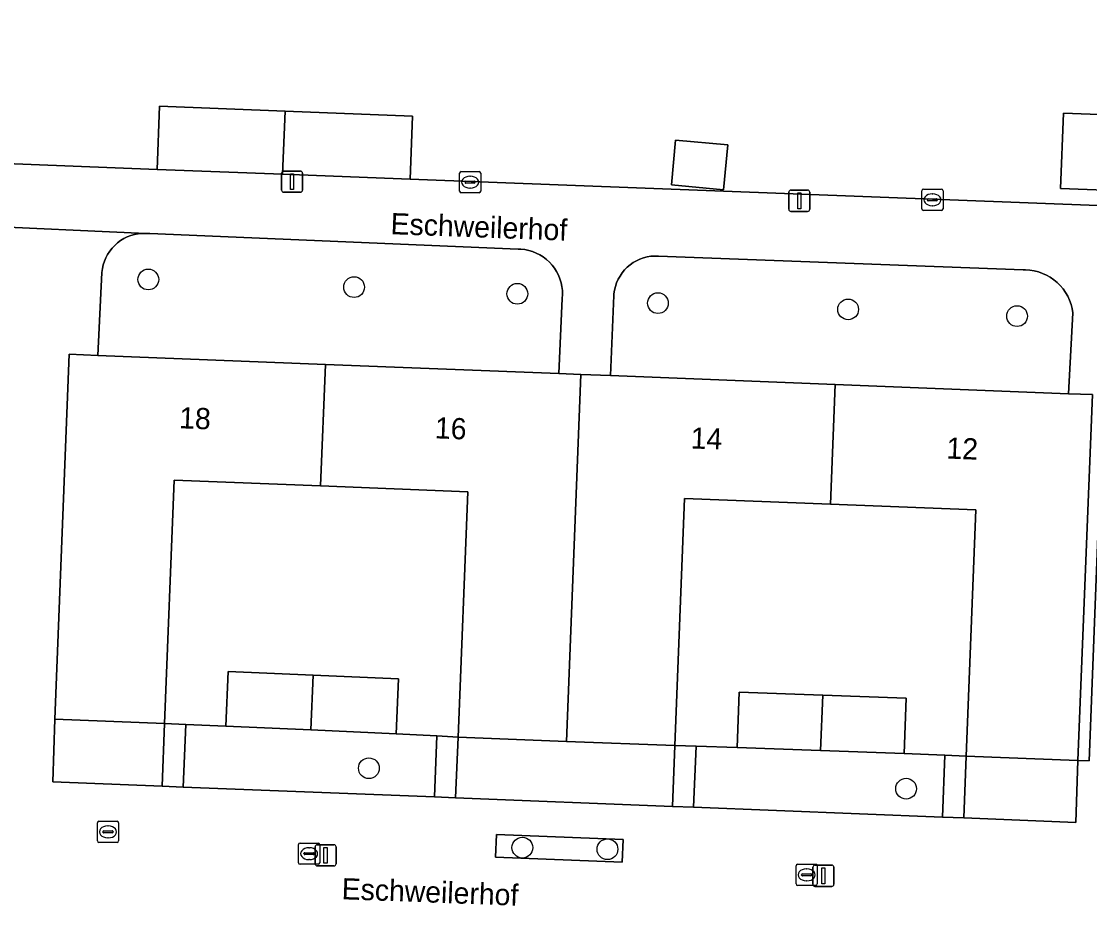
# Model space of a CAD drawing. Extents: x 160786 to 161429, y 386828 to 387485.
# Drawn here: x 161182.4 to 161232.7, y 387150.1 to 387191.8 of the extents above; entities that cross this region are included whole.
import ezdxf

# ---------------------------------------------------------------- set-up
doc = ezdxf.new("R2010")
doc.units = 0
for name, color, linetype in [('IMGEO_Boom', 7, 'Continuous'), ('IMGEO_Erf', 7, 'Continuous'), ('IMGEO_Groenvoorziening', 7, 'Continuous'), ('IMGEO_Kolk', 7, 'Continuous'), ('IMGEO_Lichtmast', 7, 'Continuous'), ('IMGEO_Openbare_ruimte_label', 7, 'Continuous'), ('IMGEO_Pand', 7, 'Continuous'), ('IMGEO_Pand_nummerreeks', 7, 'Continuous'), ('IMGEO_Rioolput', 7, 'Continuous'), ('IMGEO_Voetpad_open', 7, 'Continuous')]:
    doc.layers.add(name, color=color, linetype=linetype)

msp = doc.modelspace()

# ---------------------------------------------------------------- linework, layer by layer
at = {"layer": 'IMGEO_Boom'}
for centre in [(161188.344, 387179.64), (161198.042, 387179.279), (161205.735, 387178.963), (161212.36, 387178.524), (161221.322, 387178.229), (161229.282, 387177.912), (161198.739, 387156.592), (161224.053, 387155.628), (161205.97, 387152.848), (161209.981, 387152.772)]:
    msp.add_circle(centre, 0.489, dxfattribs=at)
at = {"layer": 'IMGEO_Erf'}
msp.add_lwpolyline([(161171.008, 387197.024), (161170.542, 387185.542), (161188.761, 387184.833), (161188.879, 387187.815), (161194.788, 387187.582), (161200.796, 387187.345), (161200.679, 387184.363), (161273.288, 387181.587), (161273.702, 387193.11)], dxfattribs=at)
for points in [[(161231.475, 387187.481), (161234.816, 387187.349), (161234.676, 387183.801), (161231.334, 387183.933)], [(161215.451, 387183.868), (161212.993, 387184.102), (161213.194, 387186.216), (161215.652, 387185.983)], [(161200.021, 387158.221), (161201.941, 387158.115), (161202.939, 387158.06), (161203.396, 387169.628), (161196.463, 387169.902), (161189.56, 387170.174), (161189.107, 387158.697), (161190.106, 387158.653), (161191.999, 387158.57), (161192.112, 387161.155), (161196.111, 387160.981), (161200.134, 387160.806)], [(161223.966, 387157.286), (161225.885, 387157.204), (161226.884, 387157.165), (161227.342, 387168.77), (161220.485, 387169.041), (161213.614, 387169.312), (161213.154, 387157.657), (161214.153, 387157.629), (161216.092, 387157.574), (161216.187, 387160.179), (161220.129, 387160.035), (161224.062, 387159.891)]]:
    msp.add_lwpolyline(points, close=True, dxfattribs=at)
at = {"layer": 'IMGEO_Groenvoorziening'}
for points in [[(161207.848, 387178.741), (161207.86, 387178.929), (161207.855, 387179.117), (161207.834, 387179.304), (161207.796, 387179.489), (161207.741, 387179.669), (161207.671, 387179.843), (161207.585, 387180.011), (161207.485, 387180.17), (161207.371, 387180.32), (161207.244, 387180.459), (161207.105, 387180.586), (161206.955, 387180.7), (161206.796, 387180.801), (161206.628, 387180.886), (161206.454, 387180.957), (161206.273, 387181.011), (161206.089, 387181.049), (161205.902, 387181.071), (161205.773, 387181.076), (161188.412, 387181.8), (161188.233, 387181.814), (161188.053, 387181.812), (161187.874, 387181.794), (161187.697, 387181.76), (161187.524, 387181.711), (161187.356, 387181.646), (161187.194, 387181.566), (161187.041, 387181.473), (161186.896, 387181.365), (161186.762, 387181.246), (161186.638, 387181.115), (161186.527, 387180.973), (161186.429, 387180.822), (161186.345, 387180.663), (161186.275, 387180.497), (161186.221, 387180.326), (161186.182, 387180.15), (161186.158, 387179.964), (161185.962, 387176.059), (161196.689, 387175.636), (161207.692, 387175.201)], [(161231.705, 387174.253), (161231.911, 387178.066), (161231.878, 387178.269), (161231.826, 387178.467), (161231.757, 387178.661), (161231.671, 387178.847), (161231.569, 387179.025), (161231.451, 387179.194), (161231.318, 387179.351), (161231.173, 387179.495), (161231.014, 387179.626), (161230.845, 387179.742), (161230.666, 387179.843), (161230.479, 387179.927), (161230.285, 387179.995), (161230.086, 387180.044), (161229.883, 387180.076), (161229.678, 387180.089), (161229.567, 387180.089), (161212.389, 387180.743), (161212.21, 387180.746), (161212.032, 387180.732), (161211.856, 387180.703), (161211.682, 387180.658), (161211.514, 387180.598), (161211.352, 387180.523), (161211.197, 387180.433), (161211.051, 387180.331), (161210.914, 387180.215), (161210.788, 387180.088), (161210.674, 387179.95), (161210.573, 387179.803), (161210.486, 387179.647), (161210.412, 387179.484), (161210.354, 387179.315), (161210.311, 387179.141), (161210.284, 387178.965), (161210.276, 387178.878), (161210.131, 387175.105), (161220.708, 387174.688)], [(161183.849, 387155.95), (161188.99, 387155.746), (161189.107, 387158.697), (161183.939, 387158.901)], [(161201.827, 387155.237), (161201.941, 387158.115), (161200.021, 387158.221), (161196.009, 387158.396), (161191.999, 387158.57), (161190.106, 387158.653), (161189.989, 387155.707)], [(161213.041, 387154.793), (161213.154, 387157.657), (161208.048, 387157.858), (161202.939, 387158.06), (161202.826, 387155.198)], [(161225.77, 387154.288), (161225.885, 387157.204), (161223.966, 387157.286), (161220.026, 387157.43), (161216.092, 387157.574), (161214.153, 387157.629), (161214.04, 387154.753)], [(161232.049, 387154.039), (161232.151, 387156.957), (161226.884, 387157.165), (161226.769, 387154.248)], [(161210.676, 387152.163), (161210.717, 387153.229), (161204.745, 387153.461), (161204.704, 387152.395)]]:
    msp.add_lwpolyline(points, close=True, dxfattribs=at)
msp.add_lwpolyline([(161232.832, 387174.209), (161232.151, 387156.957), (161232.68, 387156.934), (161233.342, 387174.08)], dxfattribs=at)
at = {"layer": 'IMGEO_Kolk'}
for p, q in [((161203.01, 387183.802), (161203.01, 387184.654)), ((161203.085, 387184.728), (161203.937, 387184.728)), ((161203.498, 387184.508), (161203.523, 387184.508)), ((161204.011, 387184.654), (161204.011, 387183.802)), ((161203.269, 387184.222), (161203.269, 387184.234)), ((161203.707, 387184.185), (161203.309, 387184.185)), ((161203.312, 387184.271), (161203.71, 387184.271)), ((161203.521, 387183.948), (161203.496, 387183.948)), ((161203.753, 387184.234), (161203.753, 387184.222)), ((161203.937, 387183.728), (161203.085, 387183.728)), ((161224.793, 387182.971), (161224.793, 387183.823)), ((161224.868, 387183.897), (161225.72, 387183.897)), ((161225.095, 387183.44), (161225.493, 387183.44)), ((161225.281, 387183.677), (161225.306, 387183.677)), ((161225.794, 387183.823), (161225.794, 387182.971)), ((161225.052, 387183.391), (161225.052, 387183.403)), ((161225.49, 387183.354), (161225.092, 387183.354)), ((161225.304, 387183.117), (161225.279, 387183.117)), ((161225.536, 387183.403), (161225.536, 387183.391)), ((161225.72, 387182.897), (161224.868, 387182.897)), ((161195.422, 387152.137), (161195.422, 387152.989)), ((161195.497, 387153.063), (161196.349, 387153.063)), ((161195.91, 387152.843), (161195.935, 387152.843)), ((161196.423, 387152.989), (161196.423, 387152.137)), ((161195.681, 387152.557), (161195.681, 387152.569)), ((161196.119, 387152.52), (161195.721, 387152.52)), ((161195.724, 387152.606), (161196.122, 387152.606)), ((161195.933, 387152.283), (161195.908, 387152.283)), ((161196.165, 387152.569), (161196.165, 387152.557)), ((161196.349, 387152.063), (161195.497, 387152.063)), ((161218.867, 387151.137), (161218.867, 387151.989)), ((161218.942, 387152.063), (161219.794, 387152.063)), ((161219.355, 387151.843), (161219.38, 387151.843)), ((161219.868, 387151.989), (161219.868, 387151.137)), ((161219.126, 387151.557), (161219.126, 387151.569)), ((161219.564, 387151.52), (161219.166, 387151.52)), ((161219.169, 387151.606), (161219.567, 387151.606)), ((161219.378, 387151.283), (161219.353, 387151.283)), ((161219.61, 387151.569), (161219.61, 387151.557)), ((161219.794, 387151.063), (161218.942, 387151.063))]:
    msp.add_line(p, q, dxfattribs=at)
for points in [[(161203.01, 387183.802), (161203.01, 387184.654)], [(161203.085, 387184.728), (161203.937, 387184.728)], [(161204.011, 387184.654), (161204.011, 387183.802)], [(161203.937, 387183.728), (161203.085, 387183.728)], [(161224.793, 387182.971), (161224.793, 387183.823)], [(161224.868, 387183.897), (161225.72, 387183.897)], [(161225.794, 387183.823), (161225.794, 387182.971)], [(161225.72, 387182.897), (161224.868, 387182.897)], [(161195.422, 387152.137), (161195.422, 387152.989)], [(161195.497, 387153.063), (161196.349, 387153.063)], [(161196.423, 387152.989), (161196.423, 387152.137)], [(161196.349, 387152.063), (161195.497, 387152.063)], [(161218.867, 387151.137), (161218.867, 387151.989)], [(161218.942, 387152.063), (161219.794, 387152.063)], [(161219.868, 387151.989), (161219.868, 387151.137)], [(161219.794, 387151.063), (161218.942, 387151.063)]]:
    msp.add_lwpolyline(points, dxfattribs=at)
for centre, radius, start, end in [((161203.087, 387184.652), 0.0765, 91.552, 178.448), ((161203.087, 387184.652), 0.0765, 91.552, 178.448), ((161203.935, 387184.652), 0.0765, 1.552, 88.448), ((161203.935, 387184.652), 0.0765, 1.552, 88.448), ((161203.309, 387184.231), 0.0403, 85.8775, 175.7526), ((161203.306, 387184.221), 0.0366, 178.938, 274.7102), ((161203.71, 387184.228), 0.043, 264.8664, 352.4533), ((161203.714, 387184.233), 0.0386, 1.7309, 96.639), ((161203.087, 387183.804), 0.0765, 181.552, 268.448), ((161203.087, 387183.804), 0.0765, 181.552, 268.448), ((161203.935, 387183.804), 0.0765, 271.552, 358.448), ((161203.935, 387183.804), 0.0765, 271.552, 358.448), ((161224.87, 387183.821), 0.0765, 91.552, 178.448), ((161224.87, 387183.821), 0.0765, 91.552, 178.448), ((161225.092, 387183.4), 0.0403, 85.8775, 175.7526), ((161225.497, 387183.402), 0.0386, 1.7309, 96.639), ((161225.718, 387183.821), 0.0765, 1.552, 88.448), ((161225.718, 387183.821), 0.0765, 1.552, 88.448), ((161224.87, 387182.973), 0.0765, 181.552, 268.448), ((161224.87, 387182.973), 0.0765, 181.552, 268.448), ((161225.089, 387183.39), 0.0366, 178.938, 274.7102), ((161225.493, 387183.397), 0.043, 264.8664, 352.4533), ((161225.718, 387182.973), 0.0765, 271.552, 358.448), ((161225.718, 387182.973), 0.0765, 271.552, 358.448), ((161195.499, 387152.987), 0.0765, 91.552, 178.448), ((161195.499, 387152.987), 0.0765, 91.552, 178.448), ((161196.347, 387152.987), 0.0765, 1.552, 88.448), ((161196.347, 387152.987), 0.0765, 1.552, 88.448), ((161195.721, 387152.566), 0.0403, 85.8775, 175.7526), ((161195.718, 387152.556), 0.0366, 178.938, 274.7102), ((161196.122, 387152.563), 0.043, 264.8664, 352.4533), ((161196.126, 387152.568), 0.0386, 1.7309, 96.639), ((161195.499, 387152.139), 0.0765, 181.552, 268.448), ((161195.499, 387152.139), 0.0765, 181.552, 268.448), ((161196.347, 387152.139), 0.0765, 271.552, 358.448), ((161196.347, 387152.139), 0.0765, 271.552, 358.448), ((161218.944, 387151.987), 0.0765, 91.552, 178.448), ((161218.944, 387151.987), 0.0765, 91.552, 178.448), ((161219.792, 387151.987), 0.0765, 1.552, 88.448), ((161219.792, 387151.987), 0.0765, 1.552, 88.448), ((161219.166, 387151.566), 0.0403, 85.8775, 175.7526), ((161219.163, 387151.556), 0.0366, 178.938, 274.7102), ((161219.567, 387151.563), 0.043, 264.8664, 352.4533), ((161219.571, 387151.568), 0.0386, 1.7309, 96.639), ((161218.944, 387151.139), 0.0765, 181.552, 268.448), ((161218.944, 387151.139), 0.0765, 181.552, 268.448), ((161219.792, 387151.139), 0.0765, 271.552, 358.448), ((161219.792, 387151.139), 0.0765, 271.552, 358.448)]:
    msp.add_arc(centre, radius, start, end, dxfattribs=at)
for centre, major_axis, ratio, start_param, end_param in [((161203.497, 387184.228), (-0.387, 0.002), 0.722429, 4.712389, 7.853982), ((161203.522, 387184.228), (-0.39, 0.002), 0.717154, 1.570796, 4.712389), ((161225.28, 387183.397), (-0.387, 0.002), 0.722429, 4.712389, 7.853982), ((161225.305, 387183.397), (-0.39, 0.002), 0.717154, 1.570796, 4.712389), ((161195.909, 387152.563), (-0.387, 0.002), 0.722429, 4.712389, 7.853982), ((161195.934, 387152.563), (-0.39, 0.002), 0.717154, 1.570796, 4.712389), ((161219.354, 387151.563), (-0.387, 0.002), 0.722429, 4.712389, 7.853982), ((161219.379, 387151.563), (-0.39, 0.002), 0.717154, 1.570796, 4.712389)]:
    msp.add_ellipse(centre, major_axis=major_axis, ratio=ratio, start_param=start_param, end_param=end_param, dxfattribs=at)
at = {"layer": 'IMGEO_Lichtmast'}
for p, q in [((161194.621, 387183.852), (161194.621, 387184.652)), ((161194.621, 387184.652), (161194.621, 387183.852)), ((161194.721, 387184.752), (161195.511, 387184.752)), ((161195.511, 387184.752), (161194.721, 387184.752)), ((161195.611, 387184.652), (161195.611, 387183.852)), ((161195.611, 387183.852), (161195.611, 387184.652)), ((161195.511, 387183.752), (161194.721, 387183.752)), ((161194.721, 387183.752), (161195.511, 387183.752)), ((161218.524, 387182.952), (161218.524, 387183.752)), ((161218.524, 387183.752), (161218.524, 387182.952)), ((161218.624, 387183.852), (161219.414, 387183.852)), ((161219.414, 387183.852), (161218.624, 387183.852)), ((161219.514, 387183.752), (161219.514, 387182.952)), ((161219.514, 387182.952), (161219.514, 387183.752)), ((161219.414, 387182.852), (161218.624, 387182.852)), ((161218.624, 387182.852), (161219.414, 387182.852)), ((161196.202, 387152.085), (161196.202, 387152.885)), ((161196.202, 387152.885), (161196.202, 387152.085)), ((161196.302, 387152.985), (161197.092, 387152.985)), ((161197.092, 387152.985), (161196.302, 387152.985)), ((161197.192, 387152.885), (161197.192, 387152.085)), ((161197.192, 387152.085), (161197.192, 387152.885)), ((161197.092, 387151.985), (161196.302, 387151.985)), ((161196.302, 387151.985), (161197.092, 387151.985)), ((161219.66, 387151.122), (161219.66, 387151.922)), ((161219.66, 387151.922), (161219.66, 387151.122)), ((161219.76, 387152.022), (161220.55, 387152.022)), ((161220.55, 387152.022), (161219.76, 387152.022)), ((161220.65, 387151.922), (161220.65, 387151.122)), ((161220.65, 387151.122), (161220.65, 387151.922)), ((161220.55, 387151.022), (161219.76, 387151.022)), ((161219.76, 387151.022), (161220.55, 387151.022))]:
    msp.add_line(p, q, dxfattribs=at)
for points in [[(161195.041, 387184.627), (161195.191, 387184.627), (161195.191, 387183.877), (161195.041, 387183.877), (161195.041, 387184.627)], [(161218.944, 387183.727), (161219.094, 387183.727), (161219.094, 387182.977), (161218.944, 387182.977), (161218.944, 387183.727)], [(161196.622, 387152.86), (161196.772, 387152.86), (161196.772, 387152.11), (161196.622, 387152.11), (161196.622, 387152.86)], [(161220.08, 387151.897), (161220.23, 387151.897), (161220.23, 387151.147), (161220.08, 387151.147), (161220.08, 387151.897)]]:
    msp.add_lwpolyline(points, dxfattribs=at)
for centre, start, end in [((161194.721, 387184.652), 90, 180), ((161194.721, 387184.652), 90, 180), ((161195.511, 387184.652), 0, 90), ((161195.511, 387184.652), 360, 90), ((161194.721, 387183.852), 180, 270), ((161194.721, 387183.852), 180, 270), ((161195.511, 387183.852), 270, 0), ((161195.511, 387183.852), 270, 0), ((161218.624, 387183.752), 90, 180), ((161218.624, 387183.752), 90, 180), ((161219.414, 387183.752), 0, 90), ((161219.414, 387183.752), 360, 90), ((161218.624, 387182.952), 180, 270), ((161218.624, 387182.952), 180, 270), ((161219.414, 387182.952), 270, 0), ((161219.414, 387182.952), 270, 0), ((161196.302, 387152.885), 90, 180), ((161196.302, 387152.885), 90, 180), ((161197.092, 387152.885), 0, 90), ((161197.092, 387152.885), 360, 90), ((161196.302, 387152.085), 180, 270), ((161196.302, 387152.085), 180, 270), ((161197.092, 387152.085), 270, 0), ((161197.092, 387152.085), 270, 0), ((161219.76, 387151.922), 90, 180), ((161219.76, 387151.922), 90, 180), ((161220.55, 387151.922), 0, 90), ((161220.55, 387151.922), 360, 90), ((161219.76, 387151.122), 180, 270), ((161219.76, 387151.122), 180, 270), ((161220.55, 387151.122), 270, 0), ((161220.55, 387151.122), 270, 0)]:
    msp.add_arc(centre, 0.1, start, end, dxfattribs=at)
at = {"layer": 'IMGEO_Pand'}
for points in [[(161194.788, 387187.582), (161188.879, 387187.815), (161188.761, 387184.833), (161194.67, 387184.6)], [(161194.788, 387187.582), (161194.67, 387184.6), (161200.679, 387184.363), (161200.796, 387187.345)], [(161231.334, 387183.933), (161234.676, 387183.801), (161234.816, 387187.349), (161231.475, 387187.481)], [(161212.993, 387184.102), (161215.451, 387183.868), (161215.652, 387185.983), (161213.194, 387186.216)], [(161184.618, 387176.112), (161183.939, 387158.901), (161189.107, 387158.697), (161189.56, 387170.174), (161196.463, 387169.902), (161196.689, 387175.636), (161185.962, 387176.059)], [(161207.692, 387175.201), (161196.689, 387175.636), (161196.463, 387169.902), (161203.396, 387169.628), (161202.939, 387158.06), (161208.048, 387157.858), (161208.73, 387175.16)], [(161208.73, 387175.16), (161208.048, 387157.858), (161213.154, 387157.657), (161213.614, 387169.312), (161220.485, 387169.041), (161220.708, 387174.688), (161210.131, 387175.105)], [(161231.705, 387174.253), (161220.708, 387174.688), (161220.485, 387169.041), (161227.342, 387168.77), (161226.884, 387157.165), (161232.151, 387156.957), (161232.832, 387174.209)], [(161196.111, 387160.981), (161192.112, 387161.155), (161191.999, 387158.57), (161196.009, 387158.396)], [(161196.009, 387158.396), (161200.021, 387158.221), (161200.134, 387160.806), (161196.111, 387160.981)], [(161220.129, 387160.035), (161216.187, 387160.179), (161216.092, 387157.574), (161220.026, 387157.43)], [(161220.026, 387157.43), (161223.966, 387157.286), (161224.062, 387159.891), (161220.129, 387160.035)]]:
    msp.add_lwpolyline(points, close=True, dxfattribs=at)
at = {"layer": 'IMGEO_Rioolput'}
for p, q in [((161185.946, 387153.165), (161185.946, 387154.017)), ((161186.021, 387154.091), (161186.873, 387154.091)), ((161186.434, 387153.871), (161186.459, 387153.871)), ((161186.947, 387154.017), (161186.947, 387153.165)), ((161186.205, 387153.585), (161186.205, 387153.597)), ((161186.643, 387153.548), (161186.245, 387153.548)), ((161186.248, 387153.634), (161186.646, 387153.634)), ((161186.457, 387153.311), (161186.432, 387153.311)), ((161186.689, 387153.597), (161186.689, 387153.585)), ((161186.873, 387153.091), (161186.021, 387153.091))]:
    msp.add_line(p, q, dxfattribs=at)
for points in [[(161185.946, 387153.165), (161185.946, 387154.017)], [(161186.021, 387154.091), (161186.873, 387154.091)], [(161186.947, 387154.017), (161186.947, 387153.165)], [(161186.873, 387153.091), (161186.021, 387153.091)]]:
    msp.add_lwpolyline(points, dxfattribs=at)
for centre, radius, start, end in [((161186.023, 387154.015), 0.0765, 91.552, 178.448), ((161186.023, 387154.015), 0.0765, 91.552, 178.448), ((161186.871, 387154.015), 0.0765, 1.552, 88.448), ((161186.871, 387154.015), 0.0765, 1.552, 88.448), ((161186.245, 387153.594), 0.0403, 85.8775, 175.7526), ((161186.242, 387153.584), 0.0366, 178.938, 274.7102), ((161186.646, 387153.591), 0.043, 264.8664, 352.4533), ((161186.65, 387153.596), 0.0386, 1.7309, 96.639), ((161186.023, 387153.167), 0.0765, 181.552, 268.448), ((161186.023, 387153.167), 0.0765, 181.552, 268.448), ((161186.871, 387153.167), 0.0765, 271.552, 358.448), ((161186.871, 387153.167), 0.0765, 271.552, 358.448)]:
    msp.add_arc(centre, radius, start, end, dxfattribs=at)
for centre, major_axis, ratio, start_param, end_param in [((161186.433, 387153.591), (-0.387, 0.002), 0.722429, 4.712389, 7.853982), ((161186.458, 387153.591), (-0.39, 0.002), 0.717154, 1.570796, 4.712389)]:
    msp.add_ellipse(centre, major_axis=major_axis, ratio=ratio, start_param=start_param, end_param=end_param, dxfattribs=at)
at = {"layer": 'IMGEO_Voetpad_open'}
for points in [[(161274.704, 387183.178), (161274.676, 387183.739), (161274.672, 387184.136), (161274.672, 387184.815), (161275.544, 387205.862), (161274.202, 387205.923), (161274.106, 387203.798), (161273.76, 387194.728), (161273.702, 387193.11), (161273.288, 387181.587), (161200.679, 387184.363), (161194.67, 387184.6), (161188.761, 387184.833), (161170.542, 387185.542), (161165.811, 387185.802), (161165.628, 387185.801), (161133.615, 387186.89)], [(161226.769, 387154.248), (161225.77, 387154.288), (161214.04, 387154.753), (161213.041, 387154.793), (161202.826, 387155.198), (161201.827, 387155.237), (161189.989, 387155.707), (161188.99, 387155.746), (161183.849, 387155.95), (161183.939, 387158.901), (161184.618, 387176.112), (161185.962, 387176.059), (161186.158, 387179.964), (161186.182, 387180.15), (161186.221, 387180.326), (161186.275, 387180.497), (161186.345, 387180.663), (161186.429, 387180.822), (161186.527, 387180.973), (161186.638, 387181.115), (161186.762, 387181.246), (161186.896, 387181.365), (161187.041, 387181.473), (161187.194, 387181.566), (161187.356, 387181.646), (161187.524, 387181.711), (161187.697, 387181.76), (161187.874, 387181.794), (161188.053, 387181.812), (161188.233, 387181.814), (161179.997, 387182.184)], [(161179.997, 387182.184), (161188.233, 387181.814), (161188.412, 387181.8), (161205.773, 387181.076), (161205.902, 387181.071), (161206.089, 387181.049), (161206.273, 387181.011), (161206.454, 387180.957), (161206.628, 387180.886), (161206.796, 387180.801), (161206.955, 387180.7), (161207.105, 387180.586), (161207.244, 387180.459), (161207.371, 387180.32), (161207.485, 387180.17), (161207.585, 387180.011), (161207.671, 387179.843), (161207.741, 387179.669), (161207.796, 387179.489), (161207.834, 387179.304), (161207.855, 387179.117), (161207.86, 387178.929), (161207.848, 387178.741), (161207.692, 387175.201), (161208.73, 387175.16), (161210.131, 387175.105), (161210.276, 387178.878), (161210.284, 387178.965), (161210.311, 387179.141), (161210.354, 387179.315), (161210.412, 387179.484), (161210.486, 387179.647), (161210.573, 387179.803), (161210.674, 387179.95), (161210.788, 387180.088), (161210.914, 387180.215), (161211.051, 387180.331), (161211.197, 387180.433), (161211.352, 387180.523), (161211.514, 387180.598), (161211.682, 387180.658), (161211.856, 387180.703), (161212.032, 387180.732), (161212.21, 387180.746), (161212.389, 387180.743), (161229.567, 387180.089), (161229.678, 387180.089), (161229.883, 387180.076), (161230.086, 387180.044), (161230.285, 387179.995), (161230.479, 387179.927), (161230.666, 387179.843), (161230.845, 387179.742), (161231.014, 387179.626), (161231.173, 387179.495), (161231.318, 387179.351), (161231.451, 387179.194), (161231.569, 387179.025), (161231.671, 387178.847), (161231.757, 387178.661), (161231.826, 387178.467), (161231.878, 387178.269), (161231.911, 387178.066), (161231.705, 387174.253), (161232.832, 387174.209)], [(161233.342, 387174.08), (161232.68, 387156.934), (161232.151, 387156.957), (161232.049, 387154.039), (161226.769, 387154.248)]]:
    msp.add_lwpolyline(points, dxfattribs=at)
for points in [[(161189.989, 387155.707), (161190.106, 387158.653), (161189.107, 387158.697), (161188.99, 387155.746)], [(161202.826, 387155.198), (161202.939, 387158.06), (161201.941, 387158.115), (161201.827, 387155.237)], [(161214.04, 387154.753), (161214.153, 387157.629), (161213.154, 387157.657), (161213.041, 387154.793)], [(161226.769, 387154.248), (161226.884, 387157.165), (161225.885, 387157.204), (161225.77, 387154.288)], [(161204.745, 387153.461), (161210.717, 387153.229), (161210.676, 387152.163), (161204.704, 387152.395)]]:
    msp.add_lwpolyline(points, close=True, dxfattribs=at)

# ---------------------------------------------------------------- texts
at = {"layer": 'IMGEO_Openbare_ruimte_label'}
for p in [(161199.749, 387181.777), (161197.444, 387150.415)]:
    msp.add_text('Eschweilerhof', height=1, rotation=357.8789, dxfattribs=at).set_placement(p)
at = {"layer": 'IMGEO_Pand_nummerreeks'}
for s, p in [('18', (161189.784, 387172.625)), ('16', (161201.835, 387172.15)), ('14', (161213.888, 387171.674)), ('12', (161225.939, 387171.198))]:
    msp.add_text(s, height=1, rotation=357.7397, dxfattribs=at).set_placement(p)

doc.saveas('drawing.dxf')
